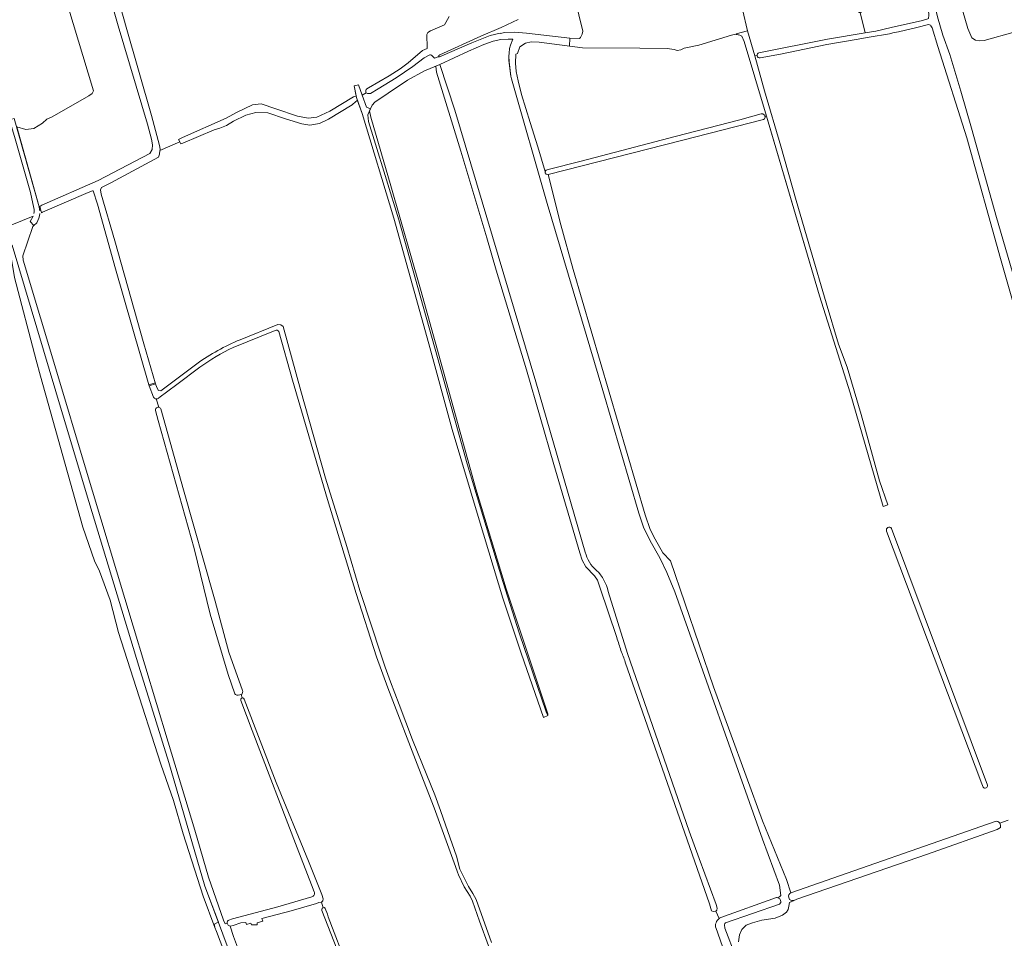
# Model space of a CAD drawing. Header units: metres. Extents: x 209813 to 223847, y 571801 to 587119.
# Tile 620 of 656: x 219458 to 220114, y 581483 to 582096. Entities that reach past the tile are written whole.
import ezdxf

# ---------------------------------------------------------------- set-up
doc = ezdxf.new("R2010")
doc.units = ezdxf.units.M
for name, color, linetype, lineweight in [('B-RO-GR-GRAS-GV', 8, 'Continuous', 0), ('B-RO-KW-KUNSTWERK_STUW-GV', 8, 'Continuous', 0), ('B-RO-VH-ONVERHARD-GV', 8, 'Continuous', 0)]:
    doc.layers.add(name, color=color, linetype=linetype, lineweight=lineweight)

msp = doc.modelspace()

# ---------------------------------------------------------------- linework, layer by layer
at = {"layer": 'B-RO-GR-GRAS-GV', "flags": 128}
for points in [[(219969.755, 582254.965), (219957.609, 582257.605), (219933.302, 582261.528), (219922.071, 582262.968), (219894.575, 582264.673), (219894.604, 582264.499), (219895.627, 582262.793), (219899.936, 582256.964), (219903.074, 582257.709), (219917.419, 582197.257), (219917.813, 582197.351), (219940.38, 582102.819), (219939.859, 582102.695), (219943.238, 582088.454), (219947.93, 582071.861), (219949.483, 582072.076)], [(219950.752, 582073.811), (219996.494, 582082.911), (220021.676, 582086.99), (220018.315, 582100.742), (220017.402, 582100.611), (219977.002, 582255.161), (219971.149, 582256.999)], [(220021.676, 582086.99), (220028.794, 582088.143), (220039.029, 582090.755), (220059.739, 582095.249), (220063.418, 582096.436), (220063.787, 582096.689), (220064.061, 582098.888), (220063.83, 582102.206), (220063.089, 582107.034), (220062.352, 582109.54), (220054.922, 582134.006), (220065.589, 582136.888), (220055.231, 582179.99), (220047.832, 582182.03), (220038.153, 582180.302), (220026.604, 582244.969), (220018.413, 582245.451), (220011.834, 582246.144), (220000.269, 582248.462), (219990.039, 582251.651), (219982.968, 582254.557), (219978.374, 582256.233), (220019.227, 582100.872), (220018.315, 582100.742)], [(219790.302, 582095.95), (219778.93, 582090.537), (219765.342, 582084.95), (219737.981, 582072.462), (219737.361, 582072.033), (219737.223, 582071.206), (219737.279, 582070.807), (219744.422, 582073.876), (219759.345, 582080.438), (219771.463, 582085.2), (219778.13, 582086.788), (219778.58, 582086.716), (219780.919, 582087.236), (219788.071, 582087.596), (219795.822, 582086.854), (219824.648, 582083.547), (219831.144, 582083.282), (219831.806, 582084.076), (219832.864, 582086.192), (219833.261, 582088.177), (219820.429, 582141.197)], [(219520.037, 582122.078), (219528.802, 582090.975), (219545.759, 582031.92), (219550.227, 582015.239), (219551.219, 582010.996), (219551.383, 582008.988), (219551.309, 582008.517)], [(219471.865, 581968.868), (219471.168, 581971.346), (219472.632, 581972.088), (219510.149, 581988.511), (219544.558, 582006.57), (219546.204, 582009.206), (219546.281, 582012.465), (219545.743, 582016.094), (219543.007, 582026.163), (219523.529, 582091.749), (219517.454, 582113.007)], [(220121.72, 582087.706), (220100.976, 582081.885), (220098.119, 582081.673), (220095.261, 582082.097), (220092.721, 582083.79), (220090.076, 582089.928), (220084.995, 582107.602), (220083.831, 582109.402), (220081.291, 582111.518), (220079.28, 582112.365), (220075.682, 582112.153), (220072.401, 582111.201), (220069.755, 582109.19), (220068.128, 582105.377), (220069.755, 582097.654), (220073.354, 582085.589), (220078.116, 582072.677), (220085.313, 582048.23), (220092.51, 582023.571), (220109.189, 581964.039), (220130.144, 581892.443)], [(219489.917, 582105.133), (219507.017, 582048.46), (219506.142, 582046.587), (219503.841, 582045.04), (219479.413, 582031.116), (219475.993, 582029.406), (219473.042, 582026.94), (219467.116, 582023.304), (219461.825, 582022.566), (219455.815, 582024.305), (219470.721, 581971.119), (219471.026, 581969.593), (219471.122, 581968.686)], [(219680.323, 582044.323), (219682.129, 582044.9), (219680.884, 582051.755), (219683.697, 582052.429), (219686.169, 582045.522), (219688.908, 582047.048), (219688.719, 582047.51), (219688.608, 582048.034), (219688.624, 582048.828), (219688.815, 582049.368), (219689.181, 582049.746), (219690.354, 582050.38), (219704.229, 582058.501), (219711.487, 582063.068), (219716.858, 582067.09), (219726.482, 582075.393), (219729.441, 582076.614), (219729.551, 582076.746), (219729.627, 582077.033), (219729.277, 582086.035), (219730.014, 582087.322), (219731.646, 582088.434), (219740.984, 582092.487), (219742.008, 582093.994), (219744.239, 582098.031)], [(220070.142, 582077.903), (220066.189, 582090.449), (220065.476, 582091.832), (220065.107, 582092.262), (220063.766, 582092.548), (220055.994, 582090.567), (220043.757, 582087.766), (220039.96, 582087.051), (220037.793, 582086.465), (220024.316, 582084.203), (220015.562, 582082.571), (219996.078, 582079.317), (219965.254, 582072.967), (219951.621, 582070.419)], [(219955.732, 582031.625), (219941.004, 582081.375), (219939.421, 582084.859), (219938.045, 582085.6), (219935.294, 582086.129), (219932.436, 582085.6), (219910.635, 582078.933), (219900.898, 582076.816), (219898.675, 582075.652), (219896.241, 582075.334), (219894.125, 582075.969), (219889.574, 582076.71), (219871.264, 582076.922), (219833.059, 582077.133), (219822.899, 582078.509), (219804.272, 582080.838), (219798.874, 582081.049), (219795.064, 582080.203), (219791.254, 582077.768), (219789.773, 582073.218), (219788.608, 582072.9), (219788.503, 582066.762), (219788.82, 582061.258), (219790.196, 582055.12), (219792.448, 582045.9), (219798.269, 582027.379), (219803.213, 582010.988), (219808.188, 581994.689), (219808.828, 581995.557), (219810.151, 581996.033), (219832.217, 582001.589), (219894.799, 582017.937), (219937.979, 582028.97), (219952.187, 582033.097), (219953.457, 582033.018), (219954.331, 582032.462), (219954.712, 582031.414)], [(219964.804, 581511.207), (219965.333, 581511.868), (219964.407, 581518.747), (219953.03, 581549.307), (219894.689, 581714.275), (219889.397, 581727.239), (219884.635, 581737.029), (219878.285, 581748.274), (219873.787, 581757.534), (219870.744, 581766.795), (219846.601, 581848.595), (219809.559, 581973.214), (219785.73, 582056.322), (219785.303, 582058.144), (219784.01, 582068.71), (219783.96, 582071.595), (219784.225, 582073.447), (219784.49, 582076.622), (219785.051, 582078.867), (219786.542, 582082.972), (219783.564, 582082.972), (219778.669, 582082.575), (219773.642, 582081.517), (219767.292, 582079.4), (219757.105, 582074.77), (219737.99, 582065.984), (219748.006, 582035.492), (219801.918, 581854.351), (219834.98, 581740.846)], [(220195.095, 581675.379), (220178.027, 581720.791), (220158.996, 581773.067), (220138.381, 581842.786), (220125.53, 581888.405), (220111.909, 581936.504), (220089.357, 582017.074), (220070.142, 582077.903)], [(219947.93, 582071.861), (219954.538, 582048.493), (219965.387, 582011.583), (219975.573, 581975.203), (219985.098, 581942.659), (219995.549, 581907.073), (220003.883, 581879.556), (220009.572, 581864.21), (220018.965, 581832.46), (220031.114, 581788.258), (220036.824, 581772.4), (220033.702, 581771.172), (220011.641, 581846.933), (219991.075, 581911.797), (219955.732, 582031.625), (219954.712, 582031.414), (219954.833, 582030.762), (219954.727, 582030.212), (219954.452, 582029.683), (219953.903, 582029.276), (219899.229, 582015.332), (219810.139, 581992.662), (219818.546, 581958.994), (219826.895, 581929.375), (219874.827, 581765.62), (219878.134, 581755.962), (219881.574, 581749.48), (219886.736, 581740.353), (219891.765, 581735.059), (219920.558, 581651.034), (219953.169, 581561.701), (219969.049, 581522.529), (219971.999, 581513.599), (220108.309, 581561.197)], [(219855.956, 581683.876), (219844.7, 581717.343), (219843.113, 581722.106), (219841.128, 581725.016), (219835.308, 581730.969), (219832.926, 581735.335), (219831.339, 581740.23), (219814.009, 581799.232), (219795.752, 581862.335), (219775.512, 581928.878), (219769.294, 581950.309), (219751.964, 582008.121), (219735.692, 582060.905), (219735.215, 582064.815), (219727.754, 582061.831), (219716.509, 582055.481), (219703.412, 582046.882), (219694.681, 582040.797), (219692.829, 582038.812), (219691.109, 582035.108)], [(219681.974, 582041.189), (219679.494, 582039.156), (219663.751, 582029.499), (219657.798, 582026.589), (219651.316, 582025.53), (219646.024, 582026.456), (219635.044, 582029.764), (219623.27, 582033.732), (219615.2, 582033.865), (219608.586, 582032.145), (219600.383, 582028.176), (219595.753, 582025.266), (219591.255, 582023.414), (219587.551, 582022.355), (219566.517, 582013.492), (219565.194, 582012.963), (219564.525, 582014.33), (219551.309, 582008.517), (219551.039, 582006.083), (219550.377, 582004.099), (219518.627, 581987.166), (219512.277, 581983.858), (219511.748, 581982.403), (219512.012, 581979.493), (219521.273, 581948.272), (219540.588, 581879.612), (219548.335, 581852.959), (219549.187, 581850.64), (219550.245, 581848.524), (219551.965, 581848.391), (219575.936, 581866.385)], [(219564.525, 582014.33), (219563.729, 582015.984), (219566.441, 582017.28), (219595.539, 582030.119), (219602.328, 582034.038), (219613.044, 582038.999), (219618.732, 582039.661), (219628.659, 582036.32), (219643.105, 582031.478), (219650.249, 582030.208), (219655.884, 582030.922), (219664.695, 582034.812), (219680.32, 582044.322)], [(219809.907, 581631.75), (219806.999, 581630.458), (219792.111, 581673.428), (219780.009, 581710.067), (219764.159, 581762.398), (219746.168, 581822.459), (219730.665, 581879.665), (219707.267, 581963.395), (219686.082, 582033.389), (219682.779, 582042.47)], [(219544.217, 581851.687), (219543.96, 581852.363), (219521.572, 581929.795), (219509.597, 581972.901), (219506.795, 581981.769), (219506.416, 581981.769), (219503.345, 581980.512), (219472.946, 581967.409), (219472.344, 581967.162), (219471.865, 581968.868), (219471.122, 581968.686), (219471.15, 581968.294)], [(219469.162, 581960.443), (219467.224, 581958.67), (219466.453, 581958.024), (219459.915, 581938.353), (219460.179, 581935.575), (219483.198, 581858.581), (219500.793, 581799.843), (219533.469, 581691.496), (219556.753, 581614.106), (219574.48, 581555.368), (219583.608, 581524.015), (219593.709, 581495.4), (219594.744, 581492.864), (219596.166, 581493.384)], [(219587.878, 581490.423), (219587.609, 581492.008), (219588.006, 581493), (219589.329, 581493.661), (219590.359, 581494.072), (219581.227, 581518.062), (219557.149, 581600.479), (219537.173, 581664.641), (219502.38, 581779.603), (219481.875, 581847.998), (219452.831, 581945.596), (219448.184, 581943.756), (219449.513, 581941.028), (219452.159, 581937.589)], [(219559.668, 581364.768), (219568.972, 581369.23), (219601.059, 581383.141), (219625.024, 581393.65), (219620.257, 581405.876), (219589.09, 581487.808), (219587.878, 581490.423), (219580.218, 581511.344), (219566.856, 581552.884), (219560.374, 581575.241), (219551.907, 581599.318), (219533.386, 581656.733), (219523.597, 581687.292), (219518.04, 581708.856), (219511.029, 581728.171), (219507.589, 581734.918), (219499.916, 581757.407), (219471.738, 581858.214), (219468.696, 581868.797), (219454.408, 581923.963), (219452.159, 581937.589)], [(219604.83, 581882.407), (219630.017, 581892.577), (219631.869, 581892.312), (219633.456, 581891.254), (219645.363, 581848.391), (219661.808, 581790.072), (219675.922, 581744.542), (219684.653, 581715.173), (219692.723, 581690.964), (219698.015, 581674.824), (219701.46, 581664.054), (219705.159, 581654.319), (219710.847, 581639.106), (219719.843, 581615.69), (219729.368, 581592.01), (219734.66, 581578.913), (219738.364, 581568.462), (219743.259, 581554.439), (219749.08, 581538.035), (219751.362, 581529.292), (219757.017, 581517.794), (219760.06, 581513.164), (219762.177, 581509.063), (219772.363, 581480.488)], [(219628.111, 581888.6), (219600.128, 581877.335)], [(219770.451, 581478.142), (219764.44, 581494.759), (219759.673, 581508.033), (219758.091, 581511.287), (219754.3, 581517.53), (219750.437, 581525.659), (219749.641, 581527.322), (219748.446, 581531.186), (219734.261, 581570.351), (219723.908, 581596.416), (219703.308, 581650.357), (219695.703, 581670.916), (219682.207, 581713.238), (219663.084, 581775.941), (219639.814, 581855.523), (219630.64, 581887.922)], [(219577.96, 581864.16), (219562.547, 581852.47), (219550.596, 581843.644)], [(219547.099, 581844.096), (219544.217, 581851.687)], [(219550.51, 581837.385), (219548.75, 581842.927)], [(219605.373, 581645.856), (219604.56, 581645.575), (219603.549, 581645.425), (219602.69, 581645.469), (219601.685, 581645.818), (219601.306, 581646.371), (219596.862, 581659.258), (219584.84, 581699.335), (219574.125, 581743.184), (219550.212, 581828.677), (219548.29, 581835.148)], [(219551.988, 581836.29), (219567.109, 581782.359), (219587.268, 581711.118), (219588.175, 581708.171), (219597.329, 581674.12), (219606.279, 581648.626), (219606.488, 581647.97), (219606.393, 581647.144), (219606.127, 581646.396), (219605.373, 581645.856), (219606.198, 581643.53)], [(220100.262, 581584.091), (220099.354, 581586.276), (220035.93, 581754.862)], [(220039.211, 581756.582), (220103.268, 581585.323)], [(219850.258, 581714.601), (219863.145, 581673.214), (219904.218, 581554.696), (219910.813, 581536.374), (219922.164, 581505.894), (219922.878, 581503.354), (219922.719, 581501.926), (219921.948, 581501.263)], [(219924.264, 581496.476), (219921.948, 581501.263), (219920.338, 581501.132), (219919.227, 581501.687), (219917.725, 581506.337), (219861.634, 581667.469)], [(219654.19, 581514.361), (219652.364, 581518.982), (219642.79, 581543.554), (219612.759, 581621.738), (219605.273, 581641.789)], [(219607.507, 581642.798), (219628.897, 581587.096), (219650.324, 581534.705), (219659.361, 581512.486), (219660.154, 581509.575), (219659.996, 581508.173), (219658.964, 581507.459), (219660.154, 581503.648), (219661.107, 581503.728), (219661.455, 581503.232), (219662.996, 581499.456), (219663.602, 581497.524), (219676.623, 581463.293), (219710.883, 581377.281), (219739.458, 581304.256), (219763.608, 581240.354), (219766.279, 581233.706)], [(220111.381, 581559.998), (220116.96, 581562.123)], [(220111.381, 581559.998), (220111.927, 581558.765), (220111.794, 581557.178), (220109.678, 581555.722), (220063.104, 581539.301), (219976.063, 581509.288), (219971.036, 581507.171), (219970.771, 581504.658), (219970.242, 581502.409), (219969.051, 581500.689), (219966.538, 581498.705), (219961.511, 581496.72), (219952.78, 581495.265), (219946.562, 581493.678), (219942.328, 581491.958), (219939.286, 581489.047), (219937.698, 581485.608), (219937.169, 581480.845)], [(219597.297, 581495.38), (219599.804, 581496.308), (219629.892, 581504.225), (219652.619, 581510.886)], [(219925.417, 581497.128), (219962.502, 581510.408)], [(219963.292, 581510.276), (219964.804, 581511.207)], [(219658.964, 581507.459), (219657.352, 581507.16), (219655.656, 581506.4), (219638.723, 581501.505), (219619.288, 581496.538), (219619.832, 581494.679), (219616.101, 581493.568), (219616.101, 581492.218), (219612.291, 581492.139), (219611.974, 581493.409), (219608.957, 581492.536), (219608.558, 581493.817), (219605.154, 581493.554), (219600.226, 581491.716), (219598.11, 581491.451), (219600.464, 581484.519), (219607.767, 581464.993), (219670.983, 581298.503), (219707.283, 581203.041), (219707.481, 581200.362), (219707.997, 581199.16)], [(219659.271, 581502.183), (219659.519, 581503.331), (219660.154, 581503.648)], [(219709.479, 581199.447), (219709.288, 581200.753), (219709.288, 581201.864), (219710.081, 581202.975), (219761.04, 581223.295), (219767.519, 581225.597), (219765.082, 581230.956), (219763.951, 581231.14), (219763.078, 581231.617), (219750.165, 581266.29), (219713.768, 581360.218), (219685.673, 581434.17), (219659.328, 581501.917)], [(219943.549, 581428.894), (219921.927, 581490.537)]]:
    msp.add_lwpolyline(points, dxfattribs=at)
at = {"layer": 'B-RO-GR-GRAS-GV'}
for points in [[(219680.32, 582044.322, -0.4142135), (219680.323, 582044.323)], [(219682.779, 582042.47, -0.2227371), (219681.974, 582041.189)], [(219575.936, 581866.385, -0.0595844), (219604.83, 581882.407)], [(219630.64, 581887.922, 0.4032768), (219628.111, 581888.6)], [(219600.128, 581877.335, 0.0406273), (219577.96, 581864.16)], [(220035.93, 581754.862, -0.9730818), (220039.211, 581756.582)], [(219834.98, 581740.846, 0.1702597), (219842.503, 581728.623)], [(219842.503, 581728.623, -0.14643), (219850.258, 581714.601)], [(219858.756, 581675.109, 0.0085607), (219855.956, 581683.876)], [(219861.634, 581667.469, 0.0098639), (219858.756, 581675.109)], [(220103.268, 581585.323, -0.7849519), (220100.262, 581584.091)], [(220108.309, 581561.197, -0.3883875), (220111.381, 581559.998)], [(219652.619, 581510.886, 0.4652759), (219654.19, 581514.361)], [(219962.502, 581510.408, -0.0792317), (219963.292, 581510.276)], [(219659.328, 581501.917, -0.0539225), (219659.271, 581502.183)], [(219596.166, 581493.384, -0.3731163), (219597.297, 581495.38)]]:
    msp.add_lwpolyline(points, format="xyb", dxfattribs=at)
at = {"layer": 'B-RO-GR-GRAS-GV', "flags": 128}
msp.add_lwpolyline([(219809.907, 581631.75), (219809.907, 581632.941), (219782.258, 581716.285), (219762.018, 581783.092), (219739.793, 581863.526), (219725.108, 581916.046), (219705.397, 581984.97), (219691.903, 582030.875), (219691.109, 582035.108), (219690.051, 582032.462), (219690.448, 582027.965), (219694.284, 582015.661), (219710.556, 581962.348), (219736.353, 581870.669), (219756.197, 581799.761), (219780.009, 581721.18), (219791.122, 581686.387), (219808.849, 581634.264)], close=True, dxfattribs=at)
at = {"layer": 'B-RO-GR-GRAS-GV'}
for centre, radius, start, end in [((219951.234, 582072.127), 1.752, 105.965435, 280.74932), ((219548.996, 581845.025), 2.113, 206.096718, 320.856365), ((219550.221, 581835.45), 1.957, 25.429493, 206.264806), ((219606.378, 581642.316), 1.227, 23.116778, 206.264806), ((219927.743, 581491.669), 5.934, 113.079082, 189.076072)]:
    msp.add_arc(centre, radius, start, end, dxfattribs=at)
at = {"layer": 'B-RO-KW-KUNSTWERK_STUW-GV', "flags": 128}
msp.add_lwpolyline([(219543.96, 581852.363), (219544.217, 581851.687), (219548.335, 581852.959), (219548.164, 581853.579)], close=True, dxfattribs=at)
at = {"layer": 'B-RO-VH-ONVERHARD-GV', "flags": 128}
for points in [[(219808.188, 581994.689), (219803.213, 582010.988), (219798.269, 582027.379), (219792.448, 582045.9), (219790.196, 582055.12), (219788.82, 582061.258), (219788.503, 582066.762), (219788.608, 582072.9), (219789.773, 582073.218), (219791.254, 582077.768), (219795.064, 582080.203), (219798.874, 582081.049), (219804.272, 582080.838), (219822.899, 582078.509), (219824.524, 582078.289), (219824.648, 582083.547), (219795.822, 582086.854), (219788.071, 582087.596), (219780.919, 582087.236), (219778.58, 582086.716), (219778.13, 582086.788), (219771.463, 582085.2), (219759.345, 582080.438), (219744.422, 582073.876), (219737.279, 582070.807), (219737.223, 582071.206), (219734.343, 582070.086), (219732.393, 582072.258), (219731.709, 582072.524), (219731.26, 582072.524), (219727.41, 582070.467), (219719.98, 582064.656), (219708.867, 582057.089), (219696.943, 582049.717), (219691.704, 582046.733), (219691.117, 582046.526), (219689.64, 582046.701), (219688.908, 582047.048), (219686.169, 582045.522), (219689.017, 582037.566), (219691.677, 582036.331), (219692.829, 582038.812), (219694.681, 582040.797), (219703.412, 582046.882), (219716.509, 582055.481), (219727.754, 582061.831), (219737.99, 582065.984), (219757.105, 582074.77), (219767.292, 582079.4), (219773.642, 582081.517), (219778.669, 582082.575), (219783.564, 582082.972), (219786.542, 582082.972), (219785.051, 582078.867), (219784.49, 582076.622), (219784.225, 582073.447), (219783.96, 582071.595), (219784.093, 582067.759), (219785.303, 582058.144), (219785.73, 582056.322), (219809.559, 581973.214), (219846.601, 581848.595), (219870.744, 581766.795), (219873.787, 581757.534), (219878.285, 581748.274), (219884.635, 581737.029), (219889.397, 581727.239), (219894.689, 581714.275), (219953.03, 581549.307), (219964.407, 581518.747), (219965.333, 581511.868), (219964.804, 581511.207), (219963.292, 581510.276), (219964.269, 581509.836), (219964.777, 581509.539), (219964.989, 581509.243), (219965.327, 581507.888), (219965.285, 581507.063), (219964.384, 581506.112), (219928.539, 581493.485), (219928.076, 581493.083), (219927.759, 581492.321), (219927.97, 581490.078), (219935.252, 581470.901)], [(219686.169, 582045.522), (219683.697, 582052.429), (219680.884, 582051.755), (219682.31, 582043.903), (219686.082, 582033.389), (219707.267, 581963.395), (219730.665, 581879.665), (219746.168, 581822.459), (219764.159, 581762.398), (219780.009, 581710.067), (219792.111, 581673.428), (219806.999, 581630.458), (219809.907, 581631.75), (219808.849, 581634.264), (219791.122, 581686.387), (219780.009, 581721.18), (219756.197, 581799.761), (219736.353, 581870.669), (219710.556, 581962.348), (219694.284, 582015.661), (219690.448, 582027.965), (219690.051, 582032.462), (219691.677, 582036.331)], [(219471.15, 581968.294), (219471.026, 581969.593), (219470.721, 581971.119), (219454.199, 582030.069), (219450.947, 582029.141), (219454.669, 582016.434), (219464.916, 581980.574), (219467.205, 581970.115), (219467.344, 581969.408)], [(219937.169, 581480.845), (219937.698, 581485.608), (219939.286, 581489.047), (219942.328, 581491.958), (219946.562, 581493.678), (219952.78, 581495.265), (219961.511, 581496.72), (219966.538, 581498.705), (219969.051, 581500.689), (219970.242, 581502.409), (219970.771, 581504.658), (219971.036, 581507.171), (219974.198, 581508.503), (219972.735, 581508.49), (219972.029, 581508.75), (219971.219, 581509.248), (219970.938, 581509.757), (219970.606, 581510.505), (219970.461, 581511.533), (219970.493, 581511.869), (219970.716, 581512.348), (219971.43, 581513.15), (219971.999, 581513.599), (219969.049, 581522.529), (219953.169, 581561.701), (219920.558, 581651.034), (219891.765, 581735.059), (219886.736, 581740.353), (219881.574, 581749.48), (219878.134, 581755.962), (219874.827, 581765.62), (219826.895, 581929.375), (219818.546, 581958.994), (219810.139, 581992.662), (219808.928, 581992.89), (219808.188, 581993.631), (219808.188, 581994.689)], [(219467.426, 581967.768), (219467.303, 581966.715)], [(219466.727, 581964.857), (219452.619, 581959.066), (219449.564, 581957.661), (219449.65, 581957.203), (219451.303, 581951.103), (219447.688, 581950.124), (219448.186, 581948.529), (219445.326, 581946.137), (219448.184, 581943.756), (219452.831, 581945.596), (219481.875, 581847.998), (219502.38, 581779.603), (219537.173, 581664.641), (219557.149, 581600.479), (219581.227, 581518.062), (219591.125, 581492.059), (219622.516, 581406.837)], [(219466.742, 581964.887), (219464.853, 581961.233), (219467.234, 581958.66), (219469.162, 581960.443)], [(219607.767, 581464.993), (219600.464, 581484.519), (219598.11, 581491.451), (219596.919, 581491.98), (219596.166, 581493.384), (219594.744, 581492.864), (219593.709, 581495.4), (219583.608, 581524.015), (219574.48, 581555.368), (219556.753, 581614.106), (219533.469, 581691.496), (219500.793, 581799.843), (219483.198, 581858.581), (219460.179, 581935.575), (219459.915, 581938.353), (219466.453, 581958.024)], [(219466.453, 581958.024), (219467.224, 581958.67)]]:
    msp.add_lwpolyline(points, dxfattribs=at)
msp.add_lwpolyline([(219947.93, 582071.861), (219943.238, 582088.454), (219935.648, 582086.325), (219935.599, 582086.071), (219938.045, 582085.6), (219939.421, 582084.859), (219941.004, 582081.375), (219955.138, 582033.638), (219991.075, 581911.797), (220011.641, 581846.933), (220033.702, 581771.172), (220036.824, 581772.4), (220031.114, 581788.258), (220018.965, 581832.46), (220009.572, 581864.21), (220003.883, 581879.556), (219995.549, 581907.073), (219985.098, 581942.659), (219975.573, 581975.203), (219965.387, 582011.583), (219954.538, 582048.493)], close=True, dxfattribs=at)
at = {"layer": 'B-RO-VH-ONVERHARD-GV'}
for points in [[(219467.344, 581969.408, -0.0487805), (219467.426, 581967.768)], [(219469.162, 581960.443, 0.1186269), (219471.132, 581966.665)]]:
    msp.add_lwpolyline(points, format="xyb", dxfattribs=at)

doc.saveas('drawing.dxf')
